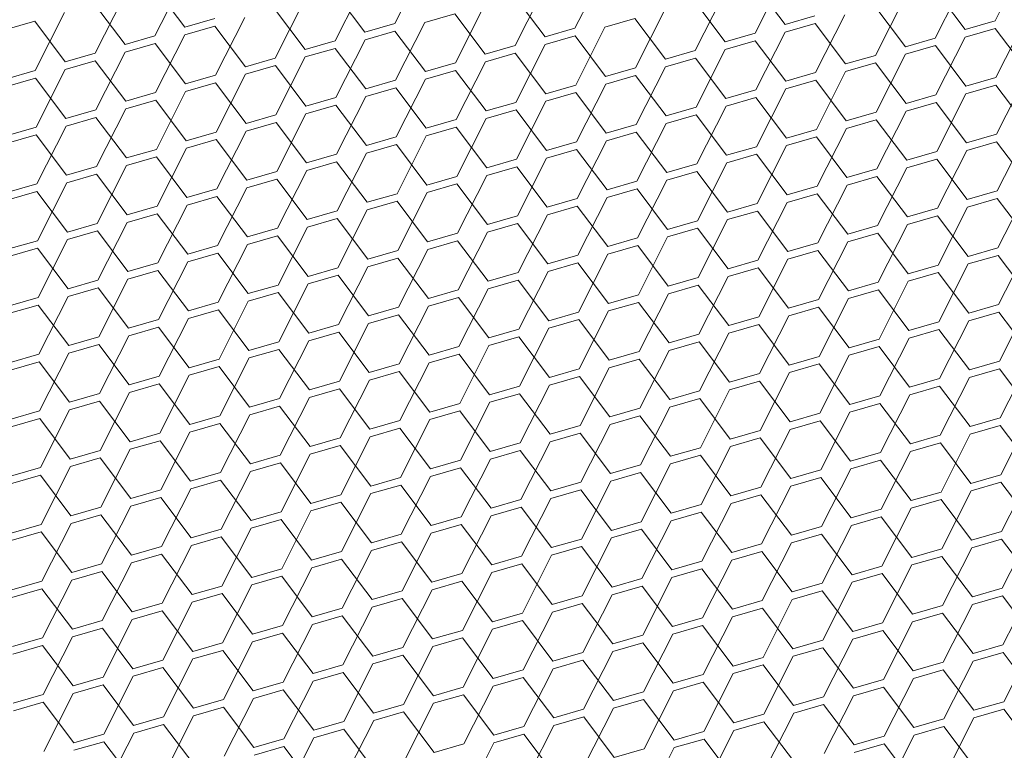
# Model space of a CAD drawing. Header units: millimetres. Extents: x 3925 to 5043, y -86 to 778.
# Tile 334 of 439: x 4979.86 to 4987.17, y 332.27 to 337.69. Entities that reach past the tile are written whole.
import ezdxf

# ---------------------------------------------------------------- set-up
doc = ezdxf.new("R2010")
doc.units = ezdxf.units.MM
doc.header["$LTSCALE"] = 46.255
doc.layers.add('H30K-DUST-FIDXF_CONTINUOUS_LINE', color=7, linetype='CONTINUOUS')

msp = doc.modelspace()

# ---------------------------------------------------------------- linework, layer by layer
at = {"layer": 'H30K-DUST-FIDXF_CONTINUOUS_LINE', "color": 7, "linetype": 'Continuous', "lineweight": 0}
for p, q in [((4982.6427, 337.6575), (4982.8599, 338.0861)), ((4987.0964, 337.6773), (4987.3136, 338.106)), ((4980.8622, 337.5653), (4981.0795, 337.994)), ((4983.9793, 337.6213), (4984.1966, 338.05)), ((4985.316, 337.5852), (4985.5332, 338.0139)), ((4981.0841, 337.6295), (4980.8576, 337.9299)), ((4982.1989, 337.5292), (4982.4162, 337.9579)), ((4983.5355, 337.4931), (4983.7528, 337.9218)), ((4985.5378, 337.6493), (4985.3113, 337.9498)), ((4986.6526, 337.5491), (4986.8699, 337.9778)), ((4980.4185, 337.4371), (4980.6357, 337.8658)), ((4982.4208, 337.5933), (4982.1943, 337.8938)), ((4983.7574, 337.5572), (4983.5309, 337.8576)), ((4984.8722, 337.4569), (4985.0895, 337.8856)), ((4986.2088, 337.4208), (4986.4261, 337.8495)), ((4986.8745, 337.6132), (4986.648, 337.9136)), ((4980.6404, 337.5012), (4980.4139, 337.8016)), ((4981.7551, 337.4009), (4981.9724, 337.8296)), ((4983.0918, 337.3648), (4983.309, 337.7935)), ((4985.0941, 337.5211), (4984.8676, 337.8215)), ((4986.4307, 337.4849), (4986.2042, 337.7854)), ((4979.9747, 337.3088), (4980.192, 337.7375)), ((4981.3114, 337.2727), (4981.5286, 337.7014)), ((4981.977, 337.4651), (4981.7505, 337.7655)), ((4983.0872, 337.7294), (4982.8653, 337.6652)), ((4983.3137, 337.4289), (4983.0872, 337.7294)), ((4984.4284, 337.3287), (4984.6457, 337.7574)), ((4985.5378, 337.6493), (4985.7597, 337.7135)), ((4985.7651, 337.2926), (4985.9823, 337.7212)), ((4979.9701, 337.6734), (4979.7482, 337.6092)), ((4980.1966, 337.373), (4979.9701, 337.6734)), ((4981.0841, 337.6295), (4981.306, 337.6936)), ((4981.3067, 337.6372), (4981.0848, 337.5731)), ((4981.5332, 337.3368), (4981.3067, 337.6372)), ((4982.4208, 337.5933), (4982.6427, 337.6575)), ((4982.648, 337.2366), (4982.8653, 337.6652)), ((4983.9846, 337.2004), (4984.2019, 337.6291)), ((4984.4238, 337.6932), (4984.2019, 337.6291)), ((4984.6503, 337.3928), (4984.4238, 337.6932)), ((4985.7604, 337.6571), (4985.5386, 337.593)), ((4985.9869, 337.3567), (4985.7604, 337.6571)), ((4986.8745, 337.6132), (4987.0964, 337.6773)), ((4987.1017, 337.2564), (4987.319, 337.6851)), ((4980.6404, 337.5012), (4980.8622, 337.5653)), ((4980.8676, 337.1444), (4981.0848, 337.5731)), ((4982.6434, 337.6011), (4982.4215, 337.537)), ((4982.8699, 337.3007), (4982.6434, 337.6011)), ((4983.7574, 337.5572), (4983.9793, 337.6213)), ((4983.98, 337.565), (4983.7581, 337.5008)), ((4984.2065, 337.2646), (4983.98, 337.565)), ((4985.0941, 337.5211), (4985.316, 337.5852)), ((4985.3213, 337.1643), (4985.5386, 337.593)), ((4986.4307, 337.4849), (4986.6526, 337.5491)), ((4986.6579, 337.1282), (4986.8752, 337.5568)), ((4987.0971, 337.621), (4986.8752, 337.5568)), ((4987.3236, 337.3205), (4987.0971, 337.621)), ((4980.863, 337.509), (4980.6411, 337.4448)), ((4981.0895, 337.2086), (4980.863, 337.509)), ((4981.977, 337.4651), (4982.1989, 337.5292)), ((4982.2042, 337.1083), (4982.4215, 337.537)), ((4983.3137, 337.4289), (4983.5355, 337.4931)), ((4983.5409, 337.0722), (4983.7581, 337.5008)), ((4985.3167, 337.5288), (4985.0948, 337.4647)), ((4985.5432, 337.2284), (4985.3167, 337.5288)), ((4986.6533, 337.4927), (4986.4314, 337.4286)), ((4986.8798, 337.1923), (4986.6533, 337.4927)), ((4980.1966, 337.373), (4980.4185, 337.4371)), ((4980.4238, 337.0162), (4980.6411, 337.4448)), ((4981.7605, 336.98), (4981.9777, 337.4087)), ((4982.1996, 337.4728), (4981.9777, 337.4087)), ((4982.4261, 337.1724), (4982.1996, 337.4728)), ((4983.5363, 337.4367), (4983.3144, 337.3726)), ((4983.7628, 337.1363), (4983.5363, 337.4367)), ((4984.6503, 337.3928), (4984.8722, 337.4569)), ((4984.8775, 337.036), (4985.0948, 337.4647)), ((4985.9869, 337.3567), (4986.2088, 337.4208)), ((4986.2142, 336.9999), (4986.4314, 337.4286)), ((4980.4192, 337.3807), (4980.1973, 337.3166)), ((4980.6457, 337.0803), (4980.4192, 337.3807)), ((4981.5332, 337.3368), (4981.7551, 337.4009)), ((4981.7558, 337.3446), (4981.534, 337.2804)), ((4981.9823, 337.0442), (4981.7558, 337.3446)), ((4982.8699, 337.3007), (4983.0918, 337.3648)), ((4983.0971, 336.9439), (4983.3144, 337.3726)), ((4984.4337, 336.9078), (4984.651, 337.3364)), ((4984.8729, 337.4006), (4984.651, 337.3364)), ((4985.0994, 337.1002), (4984.8729, 337.4006)), ((4986.2096, 337.3644), (4985.9877, 337.3003)), ((4986.4361, 337.064), (4986.2096, 337.3644)), ((4979.7528, 337.2447), (4979.9747, 337.3088)), ((4979.98, 336.8879), (4980.1973, 337.3166)), ((4981.0895, 337.2086), (4981.3114, 337.2727)), ((4981.3167, 336.8518), (4981.534, 337.2804)), ((4983.0925, 337.3084), (4982.8706, 337.2443)), ((4983.319, 337.008), (4983.0925, 337.3084)), ((4984.2065, 337.2646), (4984.4284, 337.3287)), ((4984.4291, 337.2723), (4984.2072, 337.2082)), ((4984.6556, 336.9719), (4984.4291, 337.2723)), ((4985.5432, 337.2284), (4985.7651, 337.2926)), ((4985.7704, 336.8716), (4985.9877, 337.3003)), ((4986.8798, 337.1923), (4987.1017, 337.2564)), ((4987.107, 336.8355), (4987.3243, 337.2642)), ((4979.9754, 337.2524), (4979.7535, 337.1883)), ((4980.2019, 336.952), (4979.9754, 337.2524)), ((4981.3121, 337.2163), (4981.0902, 337.1522)), ((4981.5386, 336.9159), (4981.3121, 337.2163)), ((4982.4261, 337.1724), (4982.648, 337.2366)), ((4982.6533, 336.8156), (4982.8706, 337.2443)), ((4983.7628, 337.1363), (4983.9846, 337.2004)), ((4983.99, 336.7795), (4984.2072, 337.2082)), ((4985.7658, 337.2362), (4985.5439, 337.172)), ((4985.9923, 336.9358), (4985.7658, 337.2362)), ((4987.1024, 337.2), (4986.8805, 337.1359)), ((4987.3289, 336.8996), (4987.1024, 337.2)), ((4980.6457, 337.0803), (4980.8676, 337.1444)), ((4980.8729, 336.7235), (4981.0902, 337.1522)), ((4982.2096, 336.6874), (4982.4268, 337.116)), ((4982.6487, 337.1802), (4982.4268, 337.116)), ((4982.8752, 336.8798), (4982.6487, 337.1802)), ((4983.9854, 337.144), (4983.7635, 337.0799)), ((4984.2119, 336.8436), (4983.9854, 337.144)), ((4985.0994, 337.1002), (4985.3213, 337.1643)), ((4985.3266, 336.7434), (4985.5439, 337.172)), ((4986.4361, 337.064), (4986.6579, 337.1282)), ((4986.6633, 336.7072), (4986.8805, 337.1359)), ((4980.8683, 337.088), (4980.6464, 337.0239)), ((4981.0948, 336.7876), (4980.8683, 337.088)), ((4981.9823, 337.0442), (4982.2042, 337.1083)), ((4982.2049, 337.0519), (4981.9831, 336.9878)), ((4982.4314, 336.7515), (4982.2049, 337.0519)), ((4983.319, 337.008), (4983.5409, 337.0722)), ((4983.5462, 336.6512), (4983.7635, 337.0799)), ((4984.8829, 336.6151), (4985.1001, 337.0438)), ((4985.322, 337.1079), (4985.1001, 337.0438)), ((4985.5485, 336.8075), (4985.322, 337.1079)), ((4986.6587, 337.0718), (4986.4368, 337.0076)), ((4986.8852, 336.7714), (4986.6587, 337.0718)), ((4980.2019, 336.952), (4980.4238, 337.0162)), ((4980.4291, 336.5952), (4980.6464, 337.0239)), ((4981.5386, 336.9159), (4981.7605, 336.98)), ((4981.7658, 336.5591), (4981.9831, 336.9878)), ((4983.5416, 337.0158), (4983.3197, 336.9516)), ((4983.7681, 336.7154), (4983.5416, 337.0158)), ((4984.6556, 336.9719), (4984.8775, 337.036)), ((4984.8782, 336.9796), (4984.6563, 336.9155)), ((4985.1047, 336.6792), (4984.8782, 336.9796)), ((4985.9923, 336.9358), (4986.2142, 336.9999)), ((4986.2195, 336.579), (4986.4368, 337.0076)), ((4979.9854, 336.467), (4980.2026, 336.8956)), ((4980.4245, 336.9598), (4980.2026, 336.8956)), ((4980.651, 336.6594), (4980.4245, 336.9598)), ((4981.7612, 336.9236), (4981.5393, 336.8595)), ((4981.9877, 336.6232), (4981.7612, 336.9236)), ((4982.8752, 336.8798), (4983.0971, 336.9439)), ((4983.1024, 336.523), (4983.3197, 336.9516)), ((4984.2119, 336.8436), (4984.4337, 336.9078)), ((4984.4391, 336.4868), (4984.6563, 336.9155)), ((4986.2149, 336.9435), (4985.993, 336.8794)), ((4986.4414, 336.6431), (4986.2149, 336.9435)), ((4979.7581, 336.8238), (4979.98, 336.8879)), ((4979.9807, 336.8315), (4979.7589, 336.7674)), ((4980.2073, 336.5311), (4979.9807, 336.8315)), ((4981.0948, 336.7876), (4981.3167, 336.8518)), ((4981.322, 336.4308), (4981.5393, 336.8595)), ((4982.6587, 336.3947), (4982.8759, 336.8234)), ((4983.0978, 336.8875), (4982.8759, 336.8234)), ((4983.3243, 336.5871), (4983.0978, 336.8875)), ((4984.4345, 336.8514), (4984.2126, 336.7872)), ((4984.661, 336.551), (4984.4345, 336.8514)), ((4985.5485, 336.8075), (4985.7704, 336.8716)), ((4985.7757, 336.4507), (4985.993, 336.8794)), ((4986.8852, 336.7714), (4987.107, 336.8355)), ((4987.1124, 336.4146), (4987.3296, 336.8432)), ((4981.3174, 336.7954), (4981.0955, 336.7312)), ((4981.5439, 336.495), (4981.3174, 336.7954)), ((4982.4314, 336.7515), (4982.6533, 336.8156)), ((4982.654, 336.7592), (4982.4322, 336.6951)), ((4982.8805, 336.4588), (4982.654, 336.7592)), ((4983.7681, 336.7154), (4983.99, 336.7795)), ((4983.9953, 336.3586), (4984.2126, 336.7872)), ((4985.332, 336.3224), (4985.5492, 336.7511)), ((4985.7711, 336.8152), (4985.5492, 336.7511)), ((4985.9976, 336.5148), (4985.7711, 336.8152)), ((4987.1078, 336.7791), (4986.8859, 336.715)), ((4987.3343, 336.4787), (4987.1078, 336.7791)), ((4980.651, 336.6594), (4980.8729, 336.7235)), ((4980.8782, 336.3026), (4981.0955, 336.7312)), ((4981.9877, 336.6232), (4982.2096, 336.6874)), ((4982.2149, 336.2664), (4982.4322, 336.6951)), ((4983.9907, 336.7231), (4983.7688, 336.659)), ((4984.2172, 336.4227), (4983.9907, 336.7231)), ((4985.1047, 336.6792), (4985.3266, 336.7434)), ((4985.3273, 336.687), (4985.1055, 336.6228)), ((4985.5538, 336.3866), (4985.3273, 336.687)), ((4986.4414, 336.6431), (4986.6633, 336.7072)), ((4986.6686, 336.2863), (4986.8859, 336.715)), ((4980.4345, 336.1743), (4980.6517, 336.603)), ((4980.8736, 336.6671), (4980.6517, 336.603)), ((4981.1001, 336.3667), (4980.8736, 336.6671)), ((4982.2103, 336.631), (4981.9884, 336.5668)), ((4982.4368, 336.3306), (4982.2103, 336.631)), ((4983.3243, 336.5871), (4983.5462, 336.6512)), ((4983.5515, 336.2303), (4983.7688, 336.659)), ((4984.661, 336.551), (4984.8829, 336.6151)), ((4984.8882, 336.1942), (4985.1055, 336.6228)), ((4986.664, 336.6508), (4986.4421, 336.5867)), ((4986.8905, 336.3504), (4986.664, 336.6508)), ((4980.2073, 336.5311), (4980.4291, 336.5952)), ((4980.4299, 336.5388), (4980.208, 336.4747)), ((4980.6564, 336.2384), (4980.4299, 336.5388)), ((4981.5439, 336.495), (4981.7658, 336.5591)), ((4981.7711, 336.1382), (4981.9884, 336.5668)), ((4983.1078, 336.102), (4983.325, 336.5307)), ((4983.5469, 336.5948), (4983.325, 336.5307)), ((4983.7734, 336.2944), (4983.5469, 336.5948)), ((4984.8836, 336.5587), (4984.6617, 336.4946)), ((4985.1101, 336.2583), (4984.8836, 336.5587)), ((4985.9976, 336.5148), (4986.2195, 336.579)), ((4986.2248, 336.158), (4986.4421, 336.5867)), ((4979.7635, 336.4028), (4979.9854, 336.467)), ((4979.9907, 336.046), (4980.208, 336.4747)), ((4981.7665, 336.5027), (4981.5446, 336.4386)), ((4981.993, 336.2023), (4981.7665, 336.5027)), ((4982.8805, 336.4588), (4983.1024, 336.523)), ((4983.1031, 336.4666), (4982.8813, 336.4024)), ((4983.3296, 336.1662), (4983.1031, 336.4666)), ((4984.2172, 336.4227), (4984.4391, 336.4868)), ((4984.4444, 336.0659), (4984.6617, 336.4946)), ((4985.7811, 336.0298), (4985.9983, 336.4584)), ((4986.2202, 336.5226), (4985.9983, 336.4584)), ((4986.4467, 336.2222), (4986.2202, 336.5226)), ((4979.9861, 336.4106), (4979.7642, 336.3464)), ((4980.2126, 336.1102), (4979.9861, 336.4106)), ((4981.1001, 336.3667), (4981.322, 336.4308)), ((4981.3273, 336.0099), (4981.5446, 336.4386)), ((4982.4368, 336.3306), (4982.6587, 336.3947)), ((4982.664, 335.9738), (4982.8813, 336.4024)), ((4984.4398, 336.4304), (4984.2179, 336.3663)), ((4984.6663, 336.13), (4984.4398, 336.4304)), ((4985.5538, 336.3866), (4985.7757, 336.4507)), ((4985.7764, 336.3943), (4985.5546, 336.3302)), ((4986.0029, 336.0939), (4985.7764, 336.3943)), ((4986.8905, 336.3504), (4987.1124, 336.4146)), ((4987.1177, 335.9936), (4987.335, 336.4223)), ((4980.8836, 335.8816), (4981.1008, 336.3103)), ((4981.3227, 336.3744), (4981.1008, 336.3103)), ((4981.5492, 336.074), (4981.3227, 336.3744)), ((4982.6594, 336.3383), (4982.4375, 336.2742)), ((4982.8859, 336.0379), (4982.6594, 336.3383)), ((4983.7734, 336.2944), (4983.9953, 336.3586)), ((4984.0006, 335.9376), (4984.2179, 336.3663)), ((4985.1101, 336.2583), (4985.332, 336.3224)), ((4985.3373, 335.9015), (4985.5546, 336.3302)), ((4987.1131, 336.3582), (4986.8912, 336.294)), ((4987.3396, 336.0578), (4987.1131, 336.3582)), ((4980.6564, 336.2384), (4980.8782, 336.3026)), ((4980.879, 336.2462), (4980.6571, 336.182)), ((4981.1055, 335.9458), (4980.879, 336.2462)), ((4981.993, 336.2023), (4982.2149, 336.2664)), ((4982.2202, 335.8455), (4982.4375, 336.2742)), ((4983.5569, 335.8094), (4983.7741, 336.238)), ((4983.996, 336.3022), (4983.7741, 336.238)), ((4984.2225, 336.0018), (4983.996, 336.3022)), ((4985.3327, 336.266), (4985.1108, 336.2019)), ((4985.5592, 335.9656), (4985.3327, 336.266)), ((4986.4467, 336.2222), (4986.6686, 336.2863)), ((4986.6739, 335.8654), (4986.8912, 336.294)), ((4980.2126, 336.1102), (4980.4345, 336.1743)), ((4980.4398, 335.7534), (4980.6571, 336.182)), ((4982.2156, 336.21), (4981.9937, 336.1459)), ((4982.4421, 335.9096), (4982.2156, 336.21)), ((4983.3296, 336.1662), (4983.5515, 336.2303)), ((4983.5522, 336.1739), (4983.3304, 336.1098)), ((4983.7788, 335.8735), (4983.5522, 336.1739)), ((4984.6663, 336.13), (4984.8882, 336.1942)), ((4984.8935, 335.7732), (4985.1108, 336.2019)), ((4986.2302, 335.7371), (4986.4474, 336.1658)), ((4986.6693, 336.2299), (4986.4474, 336.1658)), ((4986.8958, 335.9295), (4986.6693, 336.2299)), ((4980.4352, 336.1179), (4980.2133, 336.0538)), ((4980.6617, 335.8175), (4980.4352, 336.1179)), ((4981.5492, 336.074), (4981.7711, 336.1382)), ((4981.7764, 335.7172), (4981.9937, 336.1459)), ((4982.8859, 336.0379), (4983.1078, 336.102)), ((4983.1131, 335.6811), (4983.3304, 336.1098)), ((4984.8889, 336.1378), (4984.667, 336.0736)), ((4985.1154, 335.8374), (4984.8889, 336.1378)), ((4986.0029, 336.0939), (4986.2248, 336.158)), ((4986.2255, 336.1016), (4986.0037, 336.0375)), ((4986.452, 335.8012), (4986.2255, 336.1016)), ((4979.7688, 335.9819), (4979.9907, 336.046)), ((4979.996, 335.6251), (4980.2133, 336.0538)), ((4981.3327, 335.589), (4981.5499, 336.0176)), ((4981.7718, 336.0818), (4981.5499, 336.0176)), ((4981.9983, 335.7814), (4981.7718, 336.0818)), ((4983.1085, 336.0456), (4982.8866, 335.9815)), ((4983.335, 335.7452), (4983.1085, 336.0456)), ((4984.2225, 336.0018), (4984.4444, 336.0659)), ((4984.4497, 335.645), (4984.667, 336.0736)), ((4985.5592, 335.9656), (4985.7811, 336.0298)), ((4985.7864, 335.6088), (4986.0037, 336.0375)), ((4979.9914, 335.9896), (4979.7695, 335.9255)), ((4980.2179, 335.6892), (4979.9914, 335.9896)), ((4981.1055, 335.9458), (4981.3273, 336.0099)), ((4981.3281, 335.9535), (4981.1062, 335.8894)), ((4981.5546, 335.6531), (4981.3281, 335.9535)), ((4982.4421, 335.9096), (4982.664, 335.9738)), ((4982.6693, 335.5528), (4982.8866, 335.9815)), ((4984.006, 335.5167), (4984.2232, 335.9454)), ((4984.4451, 336.0095), (4984.2232, 335.9454)), ((4984.6716, 335.7091), (4984.4451, 336.0095)), ((4985.7818, 335.9734), (4985.5599, 335.9092)), ((4986.0083, 335.673), (4985.7818, 335.9734)), ((4986.8958, 335.9295), (4987.1177, 335.9936)), ((4987.123, 335.5727), (4987.3403, 336.0014)), ((4980.6617, 335.8175), (4980.8836, 335.8816)), ((4980.8889, 335.4607), (4981.1062, 335.8894)), ((4982.6647, 335.9174), (4982.4428, 335.8532)), ((4982.8912, 335.617), (4982.6647, 335.9174)), ((4983.7788, 335.8735), (4984.0006, 335.9376)), ((4984.0014, 335.8812), (4983.7795, 335.8171)), ((4984.2279, 335.5808), (4984.0014, 335.8812)), ((4985.1154, 335.8374), (4985.3373, 335.9015)), ((4985.3426, 335.4806), (4985.5599, 335.9092)), ((4986.6793, 335.4444), (4986.8965, 335.8731)), ((4987.1184, 335.9372), (4986.8965, 335.8731)), ((4987.3449, 335.6368), (4987.1184, 335.9372)), ((4980.8843, 335.8252), (4980.6624, 335.7611)), ((4981.1108, 335.5248), (4980.8843, 335.8252)), ((4981.9983, 335.7814), (4982.2202, 335.8455)), ((4982.2256, 335.4246), (4982.4428, 335.8532)), ((4983.335, 335.7452), (4983.5569, 335.8094)), ((4983.5622, 335.3884), (4983.7795, 335.8171)), ((4985.338, 335.8451), (4985.1161, 335.781)), ((4985.5645, 335.5447), (4985.338, 335.8451)), ((4986.452, 335.8012), (4986.6739, 335.8654)), ((4986.6746, 335.809), (4986.4528, 335.7448)), ((4986.9011, 335.5086), (4986.6746, 335.809)), ((4980.2179, 335.6892), (4980.4398, 335.7534)), ((4980.4451, 335.3324), (4980.6624, 335.7611)), ((4981.7818, 335.2963), (4981.999, 335.725)), ((4982.2209, 335.7891), (4981.999, 335.725)), ((4982.4474, 335.4887), (4982.2209, 335.7891)), ((4983.5576, 335.753), (4983.3357, 335.6888)), ((4983.7841, 335.4526), (4983.5576, 335.753)), ((4984.6716, 335.7091), (4984.8935, 335.7732)), ((4984.8988, 335.3523), (4985.1161, 335.781)), ((4986.0083, 335.673), (4986.2302, 335.7371)), ((4986.2355, 335.3162), (4986.4528, 335.7448)), ((4980.4405, 335.697), (4980.2186, 335.6328)), ((4980.667, 335.3966), (4980.4405, 335.697)), ((4981.5546, 335.6531), (4981.7764, 335.7172)), ((4981.7772, 335.6608), (4981.5553, 335.5967)), ((4982.0037, 335.3604), (4981.7772, 335.6608)), ((4982.8912, 335.617), (4983.1131, 335.6811)), ((4983.1184, 335.2602), (4983.3357, 335.6888)), ((4984.4551, 335.224), (4984.6723, 335.6527)), ((4984.8942, 335.7168), (4984.6723, 335.6527)), ((4985.1207, 335.4164), (4984.8942, 335.7168)), ((4986.2309, 335.6807), (4986.009, 335.6166)), ((4986.4574, 335.3803), (4986.2309, 335.6807)), ((4979.7741, 335.561), (4979.996, 335.6251)), ((4980.0014, 335.2042), (4980.2186, 335.6328)), ((4981.1108, 335.5248), (4981.3327, 335.589)), ((4981.338, 335.168), (4981.5553, 335.5967)), ((4983.1138, 335.6247), (4982.8919, 335.5606)), ((4983.3403, 335.3243), (4983.1138, 335.6247)), ((4984.2279, 335.5808), (4984.4497, 335.645)), ((4984.4505, 335.5886), (4984.2286, 335.5244)), ((4984.677, 335.2882), (4984.4505, 335.5886)), ((4985.5645, 335.5447), (4985.7864, 335.6088)), ((4985.7917, 335.1879), (4986.009, 335.6166)), ((4987.1284, 335.1518), (4987.3456, 335.5804)), ((4979.9967, 335.5687), (4979.7749, 335.5046)), ((4980.2232, 335.2683), (4979.9967, 335.5687)), ((4981.3334, 335.5326), (4981.1115, 335.4684)), ((4981.5599, 335.2322), (4981.3334, 335.5326)), ((4982.4474, 335.4887), (4982.6693, 335.5528)), ((4982.6747, 335.1319), (4982.8919, 335.5606)), ((4983.7841, 335.4526), (4984.006, 335.5167)), ((4984.0113, 335.0958), (4984.2286, 335.5244)), ((4985.7871, 335.5524), (4985.5652, 335.4883)), ((4986.0136, 335.252), (4985.7871, 335.5524)), ((4986.9011, 335.5086), (4987.123, 335.5727)), ((4987.1237, 335.5163), (4986.9019, 335.4522)), ((4987.3503, 335.2159), (4987.1237, 335.5163)), ((4980.667, 335.3966), (4980.8889, 335.4607)), ((4980.8942, 335.0398), (4981.1115, 335.4684)), ((4982.2309, 335.0036), (4982.4482, 335.4323)), ((4982.67, 335.4964), (4982.4482, 335.4323)), ((4982.8965, 335.196), (4982.67, 335.4964)), ((4984.0067, 335.4603), (4983.7848, 335.3962)), ((4984.2332, 335.1599), (4984.0067, 335.4603)), ((4985.1207, 335.4164), (4985.3426, 335.4806)), ((4985.3479, 335.0596), (4985.5652, 335.4883)), ((4986.4574, 335.3803), (4986.6793, 335.4444)), ((4986.6846, 335.0235), (4986.9019, 335.4522)), ((4980.8896, 335.4043), (4980.6677, 335.3402)), ((4981.1161, 335.1039), (4980.8896, 335.4043)), ((4982.0037, 335.3604), (4982.2256, 335.4246)), ((4982.2263, 335.3682), (4982.0044, 335.304)), ((4982.4528, 335.0678), (4982.2263, 335.3682)), ((4983.3403, 335.3243), (4983.5622, 335.3884)), ((4983.5675, 334.9675), (4983.7848, 335.3962)), ((4984.9042, 334.9314), (4985.1214, 335.36)), ((4985.3433, 335.4242), (4985.1214, 335.36)), ((4985.5698, 335.1238), (4985.3433, 335.4242)), ((4986.68, 335.388), (4986.4581, 335.3239)), ((4986.9065, 335.0876), (4986.68, 335.388)), ((4980.2232, 335.2683), (4980.4451, 335.3324)), ((4980.4505, 334.9115), (4980.6677, 335.3402)), ((4981.5599, 335.2322), (4981.7818, 335.2963)), ((4981.7871, 334.8754), (4982.0044, 335.304)), ((4983.5629, 335.332), (4983.341, 335.2679)), ((4983.7894, 335.0316), (4983.5629, 335.332)), ((4984.677, 335.2882), (4984.8988, 335.3523)), ((4984.8996, 335.2959), (4984.6777, 335.2318)), ((4985.1261, 334.9955), (4984.8996, 335.2959)), ((4986.0136, 335.252), (4986.2355, 335.3162)), ((4986.2408, 334.8952), (4986.4581, 335.3239)), ((4980.0067, 334.7832), (4980.224, 335.2119)), ((4980.4458, 335.276), (4980.224, 335.2119)), ((4980.6723, 334.9756), (4980.4458, 335.276)), ((4981.7825, 335.2399), (4981.5606, 335.1758)), ((4982.009, 334.9395), (4981.7825, 335.2399)), ((4982.8965, 335.196), (4983.1184, 335.2602)), ((4983.1238, 334.8392), (4983.341, 335.2679)), ((4984.2332, 335.1599), (4984.4551, 335.224)), ((4984.4604, 334.8031), (4984.6777, 335.2318)), ((4986.2362, 335.2598), (4986.0143, 335.1956)), ((4986.4627, 334.9594), (4986.2362, 335.2598)), ((4979.7795, 335.14), (4980.0014, 335.2042)), ((4980.0021, 335.1478), (4979.7802, 335.0836)), ((4980.2286, 334.8474), (4980.0021, 335.1478)), ((4981.1161, 335.1039), (4981.338, 335.168)), ((4981.3433, 334.7471), (4981.5606, 335.1758)), ((4982.68, 334.711), (4982.8973, 335.1396)), ((4983.1191, 335.2038), (4982.8973, 335.1396)), ((4983.3456, 334.9034), (4983.1191, 335.2038)), ((4984.4558, 335.1676), (4984.2339, 335.1035)), ((4984.6823, 334.8672), (4984.4558, 335.1676)), ((4985.5698, 335.1238), (4985.7917, 335.1879)), ((4985.7971, 334.767), (4986.0143, 335.1956)), ((4986.9065, 335.0876), (4987.1284, 335.1518)), ((4987.1337, 334.7308), (4987.351, 335.1595)), ((4981.3387, 335.1116), (4981.1168, 335.0475)), ((4981.5652, 334.8112), (4981.3387, 335.1116)), ((4982.4528, 335.0678), (4982.6747, 335.1319)), ((4982.6754, 335.0755), (4982.4535, 335.0114)), ((4982.9019, 334.7751), (4982.6754, 335.0755)), ((4983.7894, 335.0316), (4984.0113, 335.0958)), ((4984.0166, 334.6748), (4984.2339, 335.1035)), ((4985.3533, 334.6387), (4985.5705, 335.0674)), ((4985.7924, 335.1315), (4985.5705, 335.0674)), ((4986.0189, 334.8311), (4985.7924, 335.1315)), ((4987.1291, 335.0954), (4986.9072, 335.0312)), ((4987.3556, 334.795), (4987.1291, 335.0954)), ((4980.6723, 334.9756), (4980.8942, 335.0398)), ((4980.8996, 334.6188), (4981.1168, 335.0475)), ((4982.009, 334.9395), (4982.2309, 335.0036)), ((4982.2362, 334.5827), (4982.4535, 335.0114)), ((4984.012, 335.0394), (4983.7901, 334.9752)), ((4984.2385, 334.739), (4984.012, 335.0394)), ((4985.1261, 334.9955), (4985.3479, 335.0596)), ((4985.3487, 335.0032), (4985.1268, 334.9391)), ((4985.5752, 334.7028), (4985.3487, 335.0032)), ((4986.4627, 334.9594), (4986.6846, 335.0235)), ((4986.6899, 334.6026), (4986.9072, 335.0312)), ((4980.4558, 334.4906), (4980.6731, 334.9192)), ((4980.8949, 334.9834), (4980.6731, 334.9192)), ((4981.1215, 334.683), (4980.8949, 334.9834)), ((4982.2316, 334.9472), (4982.0097, 334.8831)), ((4982.4581, 334.6468), (4982.2316, 334.9472)), ((4983.3456, 334.9034), (4983.5675, 334.9675)), ((4983.5729, 334.5466), (4983.7901, 334.9752)), ((4984.6823, 334.8672), (4984.9042, 334.9314)), ((4984.9095, 334.5104), (4985.1268, 334.9391)), ((4986.6853, 334.9671), (4986.4634, 334.903)), ((4986.9118, 334.6667), (4986.6853, 334.9671)), ((4980.2286, 334.8474), (4980.4505, 334.9115)), ((4980.4512, 334.8551), (4980.2293, 334.791)), ((4980.6777, 334.5547), (4980.4512, 334.8551)), ((4981.5652, 334.8112), (4981.7871, 334.8754)), ((4981.7924, 334.4544), (4982.0097, 334.8831)), ((4983.1291, 334.4183), (4983.3464, 334.847)), ((4983.5682, 334.9111), (4983.3464, 334.847)), ((4983.7947, 334.6107), (4983.5682, 334.9111)), ((4984.9049, 334.875), (4984.683, 334.8108)), ((4985.1314, 334.5746), (4984.9049, 334.875)), ((4986.0189, 334.8311), (4986.2408, 334.8952)), ((4986.2462, 334.4743), (4986.4634, 334.903)), ((4979.7848, 334.7191), (4980.0067, 334.7832)), ((4980.012, 334.3623), (4980.2293, 334.791)), ((4981.7878, 334.819), (4981.5659, 334.7548)), ((4982.0143, 334.5186), (4981.7878, 334.819)), ((4982.9019, 334.7751), (4983.1238, 334.8392)), ((4983.1245, 334.7828), (4982.9026, 334.7187)), ((4983.351, 334.4824), (4983.1245, 334.7828)), ((4984.2385, 334.739), (4984.4604, 334.8031)), ((4984.4657, 334.3822), (4984.683, 334.8108)), ((4985.8024, 334.346), (4986.0197, 334.7747)), ((4986.2415, 334.8388), (4986.0197, 334.7747)), ((4986.468, 334.5384), (4986.2415, 334.8388)), ((4980.0074, 334.7268), (4979.7855, 334.6627)), ((4980.2339, 334.4264), (4980.0074, 334.7268)), ((4981.1215, 334.683), (4981.3433, 334.7471)), ((4981.3487, 334.3262), (4981.5659, 334.7548)), ((4982.4581, 334.6468), (4982.68, 334.711)), ((4982.6853, 334.29), (4982.9026, 334.7187)), ((4984.4611, 334.7467), (4984.2392, 334.6826)), ((4984.6876, 334.4463), (4984.4611, 334.7467)), ((4985.5752, 334.7028), (4985.7971, 334.767)), ((4985.7978, 334.7106), (4985.5759, 334.6464)), ((4986.0243, 334.4102), (4985.7978, 334.7106)), ((4986.9118, 334.6667), (4987.1337, 334.7308)), ((4987.139, 334.3099), (4987.3563, 334.7386)), ((4980.9049, 334.1979), (4981.1222, 334.6266)), ((4981.3441, 334.6907), (4981.1222, 334.6266)), ((4981.5706, 334.3903), (4981.3441, 334.6907)), ((4982.6807, 334.6546), (4982.4588, 334.5904)), ((4982.9072, 334.3542), (4982.6807, 334.6546)), ((4983.7947, 334.6107), (4984.0166, 334.6748)), ((4984.022, 334.2539), (4984.2392, 334.6826)), ((4985.1314, 334.5746), (4985.3533, 334.6387)), ((4985.3586, 334.2178), (4985.5759, 334.6464)), ((4987.1344, 334.6744), (4986.9125, 334.6103)), ((4987.3609, 334.374), (4987.1344, 334.6744)), ((4980.6777, 334.5547), (4980.8996, 334.6188)), ((4980.9003, 334.5624), (4980.6784, 334.4983)), ((4981.1268, 334.262), (4980.9003, 334.5624)), ((4982.0143, 334.5186), (4982.2362, 334.5827)), ((4982.2415, 334.1618), (4982.4588, 334.5904)), ((4983.5782, 334.1256), (4983.7955, 334.5543)), ((4984.0173, 334.6184), (4983.7955, 334.5543)), ((4984.2438, 334.318), (4984.0173, 334.6184)), ((4985.354, 334.5823), (4985.1321, 334.5182)), ((4985.5805, 334.2819), (4985.354, 334.5823)), ((4986.468, 334.5384), (4986.6899, 334.6026)), ((4986.6953, 334.1816), (4986.9125, 334.6103)), ((4980.2339, 334.4264), (4980.4558, 334.4906)), ((4980.4611, 334.0696), (4980.6784, 334.4983)), ((4982.2369, 334.5263), (4982.015, 334.4622)), ((4982.4634, 334.2259), (4982.2369, 334.5263)), ((4983.351, 334.4824), (4983.5729, 334.5466)), ((4983.5736, 334.4902), (4983.3517, 334.426)), ((4983.8001, 334.1898), (4983.5736, 334.4902)), ((4984.6876, 334.4463), (4984.9095, 334.5104)), ((4984.9148, 334.0895), (4985.1321, 334.5182)), ((4986.2515, 334.0534), (4986.4688, 334.482)), ((4986.6906, 334.5462), (4986.4688, 334.482)), ((4986.9171, 334.2458), (4986.6906, 334.5462)), ((4980.4565, 334.4342), (4980.2346, 334.37)), ((4980.683, 334.1338), (4980.4565, 334.4342)), ((4981.5706, 334.3903), (4981.7924, 334.4544)), ((4981.7978, 334.0335), (4982.015, 334.4622)), ((4982.9072, 334.3542), (4983.1291, 334.4183)), ((4983.1344, 333.9974), (4983.3517, 334.426)), ((4984.9102, 334.454), (4984.6883, 334.3899)), ((4985.1367, 334.1536), (4984.9102, 334.454)), ((4986.0243, 334.4102), (4986.2462, 334.4743)), ((4986.2469, 334.4179), (4986.025, 334.3538)), ((4986.4734, 334.1175), (4986.2469, 334.4179)), ((4979.7901, 334.2982), (4980.012, 334.3623)), ((4980.0174, 333.9414), (4980.2346, 334.37)), ((4981.354, 333.9052), (4981.5713, 334.3339)), ((4981.7932, 334.398), (4981.5713, 334.3339)), ((4982.0197, 334.0976), (4981.7932, 334.398)), ((4983.1298, 334.3619), (4982.9079, 334.2978)), ((4983.3563, 334.0615), (4983.1298, 334.3619)), ((4984.2438, 334.318), (4984.4657, 334.3822)), ((4984.4711, 333.9612), (4984.6883, 334.3899)), ((4985.5805, 334.2819), (4985.8024, 334.346)), ((4985.8077, 333.9251), (4986.025, 334.3538)), ((4980.0127, 334.3059), (4979.7908, 334.2418)), ((4980.2392, 334.0055), (4980.0127, 334.3059)), ((4981.1268, 334.262), (4981.3487, 334.3262)), ((4981.3494, 334.2698), (4981.1275, 334.2056)), ((4981.5759, 333.9694), (4981.3494, 334.2698)), ((4982.4634, 334.2259), (4982.6853, 334.29)), ((4982.6906, 333.8691), (4982.9079, 334.2978)), ((4984.0273, 333.833), (4984.2446, 334.2616)), ((4984.4664, 334.3258), (4984.2446, 334.2616)), ((4984.693, 334.0254), (4984.4664, 334.3258)), ((4985.8031, 334.2896), (4985.5812, 334.2255)), ((4986.0296, 333.9892), (4985.8031, 334.2896)), ((4986.9171, 334.2458), (4987.139, 334.3099)), ((4987.1444, 333.889), (4987.3616, 334.3176)), ((4980.683, 334.1338), (4980.9049, 334.1979)), ((4980.9102, 333.777), (4981.1275, 334.2056)), ((4982.686, 334.2336), (4982.4641, 334.1695)), ((4982.9125, 333.9332), (4982.686, 334.2336)), ((4983.8001, 334.1898), (4984.022, 334.2539)), ((4984.0227, 334.1975), (4983.8008, 334.1334)), ((4984.2492, 333.8971), (4984.0227, 334.1975)), ((4985.1367, 334.1536), (4985.3586, 334.2178)), ((4985.3639, 333.7968), (4985.5812, 334.2255)), ((4986.7006, 333.7607), (4986.9179, 334.1894)), ((4987.1397, 334.2535), (4986.9179, 334.1894)), ((4987.3662, 333.9531), (4987.1397, 334.2535)), ((4980.9056, 334.1415), (4980.6837, 334.0774)), ((4981.1321, 333.8411), (4980.9056, 334.1415)), ((4982.0197, 334.0976), (4982.2415, 334.1618)), ((4982.2469, 333.7408), (4982.4641, 334.1695)), ((4983.3563, 334.0615), (4983.5782, 334.1256)), ((4983.5835, 333.7047), (4983.8008, 334.1334)), ((4985.3593, 334.1614), (4985.1374, 334.0972)), ((4985.5858, 333.861), (4985.3593, 334.1614)), ((4986.4734, 334.1175), (4986.6953, 334.1816)), ((4986.696, 334.1252), (4986.4741, 334.0611)), ((4986.9225, 333.8248), (4986.696, 334.1252)), ((4980.2392, 334.0055), (4980.4611, 334.0696)), ((4980.4665, 333.6487), (4980.6837, 334.0774)), ((4982.2423, 334.1054), (4982.0204, 334.0412)), ((4982.4688, 333.805), (4982.2423, 334.1054)), ((4983.5789, 334.0692), (4983.357, 334.0051)), ((4983.8054, 333.7688), (4983.5789, 334.0692)), ((4984.693, 334.0254), (4984.9148, 334.0895)), ((4984.9202, 333.6686), (4985.1374, 334.0972)), ((4986.0296, 333.9892), (4986.2515, 334.0534)), ((4986.2568, 333.6324), (4986.4741, 334.0611)), ((4980.4618, 334.0132), (4980.24, 333.9491)), ((4980.6883, 333.7128), (4980.4618, 334.0132)), ((4981.5759, 333.9694), (4981.7978, 334.0335)), ((4981.7985, 333.9771), (4981.5766, 333.913)), ((4982.025, 333.6767), (4981.7985, 333.9771)), ((4981.8031, 333.6126), (4982.0204, 334.0412)), ((4982.9125, 333.9332), (4983.1344, 333.9974)), ((4983.1397, 333.5764), (4983.357, 334.0051)), ((4984.4764, 333.5403), (4984.6937, 333.969)), ((4984.9156, 334.0331), (4984.6937, 333.969)), ((4985.1421, 333.7327), (4984.9156, 334.0331)), ((4986.2522, 333.997), (4986.0303, 333.9328)), ((4986.4787, 333.6966), (4986.2522, 333.997)), ((4979.7955, 333.8772), (4980.0174, 333.9414)), ((4980.0227, 333.5204), (4980.24, 333.9491)), ((4981.1321, 333.8411), (4981.354, 333.9052)), ((4981.3593, 333.4843), (4981.5766, 333.913)), ((4983.1351, 333.941), (4982.9132, 333.8769)), ((4983.3616, 333.6406), (4983.1351, 333.941)), ((4984.2492, 333.8971), (4984.4711, 333.9612)), ((4984.4718, 333.9049), (4984.2499, 333.8407)), ((4984.6983, 333.6044), (4984.4718, 333.9049)), ((4985.5858, 333.861), (4985.8077, 333.9251)), ((4985.813, 333.5042), (4986.0303, 333.9328)), ((4987.1497, 333.468), (4987.367, 333.8967)), ((4980.0181, 333.885), (4979.7962, 333.8209)), ((4980.2446, 333.5846), (4980.0181, 333.885)), ((4981.3547, 333.8489), (4981.1328, 333.7847)), ((4981.5812, 333.5484), (4981.3547, 333.8489)), ((4982.4688, 333.805), (4982.6906, 333.8691)), ((4982.696, 333.4482), (4982.9132, 333.8769)), ((4983.8054, 333.7688), (4984.0273, 333.833)), ((4984.0326, 333.412), (4984.2499, 333.8407)), ((4985.8084, 333.8687), (4985.5865, 333.8046)), ((4986.0349, 333.5683), (4985.8084, 333.8687)), ((4986.9225, 333.8248), (4987.1444, 333.889)), ((4987.1451, 333.8326), (4986.9232, 333.7685)), ((4987.3716, 333.5322), (4987.1451, 333.8326)), ((4980.6883, 333.7128), (4980.9102, 333.777)), ((4980.9156, 333.356), (4981.1328, 333.7847)), ((4982.6914, 333.8127), (4982.4695, 333.7486)), ((4982.9179, 333.5123), (4982.6914, 333.8127)), ((4984.028, 333.7766), (4983.8061, 333.7125)), ((4984.2545, 333.4762), (4984.028, 333.7766)), ((4985.1421, 333.7327), (4985.3639, 333.7968)), ((4985.3693, 333.3759), (4985.5865, 333.8046)), ((4986.4787, 333.6966), (4986.7006, 333.7607)), ((4986.7059, 333.3398), (4986.9232, 333.7685)), ((4980.9109, 333.7206), (4980.6891, 333.6565)), ((4981.1374, 333.4202), (4980.9109, 333.7206)), ((4982.025, 333.6767), (4982.2469, 333.7408)), ((4982.2476, 333.6845), (4982.0257, 333.6203)), ((4982.4741, 333.384), (4982.2476, 333.6845)), ((4982.2522, 333.3199), (4982.4695, 333.7486)), ((4983.3616, 333.6406), (4983.5835, 333.7047)), ((4983.5889, 333.2838), (4983.8061, 333.7125)), ((4984.9255, 333.2476), (4985.1428, 333.6763)), ((4985.3647, 333.7405), (4985.1428, 333.6763)), ((4985.5912, 333.44), (4985.3647, 333.7405)), ((4986.7013, 333.7043), (4986.4794, 333.6402)), ((4986.9278, 333.4039), (4986.7013, 333.7043)), ((4980.2446, 333.5846), (4980.4665, 333.6487)), ((4980.4718, 333.2278), (4980.6891, 333.6565)), ((4981.5812, 333.5484), (4981.8031, 333.6126)), ((4981.8084, 333.1917), (4982.0257, 333.6203)), ((4983.5842, 333.6483), (4983.3623, 333.5842)), ((4983.8107, 333.3479), (4983.5842, 333.6483)), ((4984.6983, 333.6044), (4984.9202, 333.6686)), ((4984.9209, 333.6122), (4984.699, 333.5481)), ((4985.1474, 333.3118), (4984.9209, 333.6122)), ((4986.0349, 333.5683), (4986.2568, 333.6324)), ((4986.2621, 333.2115), (4986.4794, 333.6402)), ((4980.4672, 333.5923), (4980.2453, 333.5282)), ((4980.6937, 333.2919), (4980.4672, 333.5923)), ((4981.8038, 333.5562), (4981.5819, 333.4921)), ((4982.0303, 333.2558), (4981.8038, 333.5562)), ((4982.9179, 333.5123), (4983.1397, 333.5764)), ((4983.1451, 333.1555), (4983.3623, 333.5842)), ((4984.2545, 333.4762), (4984.4764, 333.5403)), ((4984.4817, 333.1194), (4984.699, 333.5481)), ((4986.2575, 333.5761), (4986.0356, 333.5119)), ((4986.484, 333.2756), (4986.2575, 333.5761)), ((4979.8008, 333.4563), (4980.0227, 333.5204)), ((4980.0234, 333.4641), (4979.8015, 333.3999)), ((4980.2499, 333.1637), (4980.0234, 333.4641)), ((4980.028, 333.0995), (4980.2453, 333.5282)), ((4981.1374, 333.4202), (4981.3593, 333.4843)), ((4981.3647, 333.0634), (4981.5819, 333.4921)), ((4983.1405, 333.5201), (4982.9186, 333.4559)), ((4983.367, 333.2197), (4983.1405, 333.5201)), ((4984.4771, 333.4839), (4984.2552, 333.4198)), ((4984.7036, 333.1835), (4984.4771, 333.4839)), ((4985.5912, 333.44), (4985.813, 333.5042)), ((4985.8184, 333.0833), (4986.0356, 333.5119)), ((4986.9278, 333.4039), (4987.1497, 333.468)), ((4987.155, 333.0471), (4987.3723, 333.4758)), ((4981.36, 333.4279), (4981.1382, 333.3638)), ((4981.5865, 333.1275), (4981.36, 333.4279)), ((4982.4741, 333.384), (4982.696, 333.4482)), ((4982.6967, 333.3918), (4982.4748, 333.3277)), ((4982.9232, 333.0914), (4982.6967, 333.3918)), ((4982.7013, 333.0273), (4982.9186, 333.4559)), ((4983.8107, 333.3479), (4984.0326, 333.412)), ((4984.038, 332.9911), (4984.2552, 333.4198)), ((4985.8138, 333.4478), (4985.5919, 333.3837)), ((4986.0403, 333.1474), (4985.8138, 333.4478)), ((4987.1504, 333.4117), (4986.9285, 333.3475)), ((4987.3769, 333.1113), (4987.1504, 333.4117)), ((4980.6937, 333.2919), (4980.9156, 333.356)), ((4980.9209, 332.9351), (4981.1382, 333.3638)), ((4982.0303, 333.2558), (4982.2522, 333.3199)), ((4982.2575, 332.899), (4982.4748, 333.3277)), ((4984.0333, 333.3557), (4983.8115, 333.2915)), ((4984.2598, 333.0553), (4984.0333, 333.3557)), ((4985.1474, 333.3118), (4985.3693, 333.3759)), ((4985.37, 333.3195), (4985.1481, 333.2554)), ((4985.5965, 333.0191), (4985.37, 333.3195)), ((4985.3746, 332.955), (4985.5919, 333.3837)), ((4986.484, 333.2756), (4986.7059, 333.3398)), ((4986.7112, 332.9189), (4986.9285, 333.3475)), ((4980.9163, 333.2997), (4980.6944, 333.2355)), ((4981.1428, 332.9993), (4980.9163, 333.2997)), ((4982.2529, 333.2635), (4982.031, 333.1994)), ((4982.4794, 332.9631), (4982.2529, 333.2635)), ((4983.367, 333.2197), (4983.5889, 333.2838)), ((4983.5942, 332.8629), (4983.8115, 333.2915)), ((4984.7036, 333.1835), (4984.9255, 333.2476)), ((4984.9308, 332.8267), (4985.1481, 333.2554)), ((4986.7066, 333.2834), (4986.4847, 333.2193)), ((4986.9331, 332.983), (4986.7066, 333.2834)), ((4980.2499, 333.1637), (4980.4718, 333.2278)), ((4980.4725, 333.1714), (4980.2506, 333.1073)), ((4980.699, 332.871), (4980.4725, 333.1714)), ((4980.4771, 332.8069), (4980.6944, 333.2355)), ((4981.5865, 333.1275), (4981.8084, 333.1917)), ((4981.8138, 332.7707), (4982.031, 333.1994)), ((4983.5896, 333.2274), (4983.3677, 333.1633)), ((4983.8161, 332.927), (4983.5896, 333.2274)), ((4984.9262, 333.1913), (4984.7043, 333.1271)), ((4985.1527, 332.8909), (4984.9262, 333.1913)), ((4986.0403, 333.1474), (4986.2621, 333.2115)), ((4986.2675, 332.7906), (4986.4847, 333.2193)), ((4979.8061, 333.0354), (4980.028, 333.0995)), ((4980.0333, 332.6786), (4980.2506, 333.1073)), ((4981.8091, 333.1353), (4981.5873, 333.0711)), ((4982.0357, 332.8349), (4981.8091, 333.1353)), ((4982.9232, 333.0914), (4983.1451, 333.1555)), ((4983.1458, 333.0991), (4982.9239, 333.035)), ((4983.3723, 332.7987), (4983.1458, 333.0991)), ((4983.1504, 332.7346), (4983.3677, 333.1633)), ((4984.2598, 333.0553), (4984.4817, 333.1194)), ((4984.4871, 332.6985), (4984.7043, 333.1271)), ((4986.2629, 333.1551), (4986.041, 333.091)), ((4986.4894, 332.8547), (4986.2629, 333.1551)), ((4980.0287, 333.0431), (4979.8068, 332.979)), ((4980.2552, 332.7427), (4980.0287, 333.0431)), ((4981.1428, 332.9993), (4981.3647, 333.0634)), ((4981.37, 332.6425), (4981.5873, 333.0711)), ((4982.4794, 332.9631), (4982.7013, 333.0273)), ((4982.7066, 332.6063), (4982.9239, 333.035)), ((4984.4824, 333.063), (4984.2606, 332.9989)), ((4984.7089, 332.7626), (4984.4824, 333.063)), ((4985.5965, 333.0191), (4985.8184, 333.0833)), ((4985.8191, 333.0269), (4985.5972, 332.9627)), ((4986.0456, 332.7265), (4985.8191, 333.0269)), ((4985.8237, 332.6623), (4986.041, 333.091)), ((4986.9331, 332.983), (4987.155, 333.0471)), ((4987.1604, 332.6262), (4987.3776, 333.0549)), ((4981.3654, 333.007), (4981.1435, 332.9429)), ((4981.5919, 332.7066), (4981.3654, 333.007)), ((4982.702, 332.9709), (4982.4801, 332.9067)), ((4982.9285, 332.6705), (4982.702, 332.9709)), ((4983.8161, 332.927), (4984.038, 332.9911)), ((4984.0433, 332.5702), (4984.2606, 332.9989)), ((4985.1527, 332.8909), (4985.3746, 332.955)), ((4985.3799, 332.5341), (4985.5972, 332.9627)), ((4987.1557, 332.9907), (4986.9338, 332.9266)), ((4987.3822, 332.6903), (4987.1557, 332.9907)), ((4980.699, 332.871), (4980.9209, 332.9351)), ((4980.9216, 332.8787), (4980.6997, 332.8146)), ((4981.1481, 332.5783), (4980.9216, 332.8787)), ((4980.9262, 332.5142), (4981.1435, 332.9429)), ((4982.0357, 332.8349), (4982.2575, 332.899)), ((4982.2629, 332.4781), (4982.4801, 332.9067)), ((4984.0387, 332.9347), (4983.8168, 332.8706)), ((4984.2652, 332.6343), (4984.0387, 332.9347)), ((4985.3753, 332.8986), (4985.1534, 332.8345)), ((4985.6018, 332.5982), (4985.3753, 332.8986)), ((4986.4894, 332.8547), (4986.7112, 332.9189)), ((4986.7166, 332.4979), (4986.9338, 332.9266)), ((4980.2552, 332.7427), (4980.4771, 332.8069)), ((4980.4824, 332.3859), (4980.6997, 332.8146)), ((4982.2583, 332.8426), (4982.0364, 332.7785)), ((4982.4848, 332.5422), (4982.2583, 332.8426)), ((4983.3723, 332.7987), (4983.5942, 332.8629)), ((4983.5949, 332.8065), (4983.373, 332.7423)), ((4983.8214, 332.5061), (4983.5949, 332.8065)), ((4983.5995, 332.4419), (4983.8168, 332.8706)), ((4984.7089, 332.7626), (4984.9308, 332.8267)), ((4984.9362, 332.4058), (4985.1534, 332.8345)), ((4986.712, 332.8625), (4986.4901, 332.7983)), ((4986.9385, 332.5621), (4986.712, 332.8625)), ((4980.4778, 332.7505), (4980.2559, 332.6863)), ((4980.7043, 332.4501), (4980.4778, 332.7505)), ((4981.5919, 332.7066), (4981.8138, 332.7707)), ((4981.8191, 332.3498), (4982.0364, 332.7785)), ((4982.9285, 332.6705), (4983.1504, 332.7346)), ((4983.1557, 332.3137), (4983.373, 332.7423)), ((4984.9315, 332.7703), (4984.7097, 332.7062)), ((4985.158, 332.4699), (4984.9315, 332.7703)), ((4986.0456, 332.7265), (4986.2675, 332.7906)), ((4986.2682, 332.7342), (4986.0463, 332.6701)), ((4986.4947, 332.4338), (4986.2682, 332.7342)), ((4986.2728, 332.3697), (4986.4901, 332.7983)), ((4979.8115, 332.6145), (4980.0333, 332.6786)), ((4980.0387, 332.2577), (4980.2559, 332.6863)), ((4981.8145, 332.7143), (4981.5926, 332.6502)), ((4982.041, 332.4139), (4981.8145, 332.7143)), ((4983.1511, 332.6782), (4982.9292, 332.6141)), ((4983.3776, 332.3778), (4983.1511, 332.6782)), ((4984.2652, 332.6343), (4984.4871, 332.6985)), ((4984.4924, 332.2775), (4984.7097, 332.7062)), ((4985.6018, 332.5982), (4985.8237, 332.6623)), ((4985.829, 332.2414), (4986.0463, 332.6701)), ((4980.0341, 332.6222), (4979.8122, 332.5581)), ((4980.2606, 332.3218), (4980.0341, 332.6222)), ((4981.1481, 332.5783), (4981.37, 332.6425)), ((4981.3707, 332.5861), (4981.1488, 332.5219)), ((4981.5972, 332.2857), (4981.3707, 332.5861)), ((4981.3753, 332.2215), (4981.5926, 332.6502)), ((4982.4848, 332.5422), (4982.7066, 332.6063)), ((4982.712, 332.1854), (4982.9292, 332.6141)), ((4984.4878, 332.6421), (4984.2659, 332.5779)), ((4984.7143, 332.3417), (4984.4878, 332.6421)), ((4985.8244, 332.6059), (4985.6025, 332.5418)), ((4986.0509, 332.3055), (4985.8244, 332.6059)), ((4986.9385, 332.5621), (4987.1604, 332.6262)), ((4980.7043, 332.4501), (4980.9262, 332.5142)), ((4980.9316, 332.0933), (4981.1488, 332.5219)), ((4982.7074, 332.5499), (4982.4855, 332.4858)), ((4982.9339, 332.2495), (4982.7074, 332.5499)), ((4983.8214, 332.5061), (4984.0433, 332.5702)), ((4984.044, 332.5138), (4983.8221, 332.4497)), ((4984.2705, 332.2134), (4984.044, 332.5138)), ((4984.0486, 332.1493), (4984.2659, 332.5779)), ((4985.158, 332.4699), (4985.3799, 332.5341)), ((4985.3853, 332.1131), (4985.6025, 332.5418)), ((4987.1611, 332.5698), (4986.9392, 332.5057)), ((4987.3876, 332.2694), (4987.1611, 332.5698)), ((4980.9269, 332.4578), (4980.705, 332.3937)), ((4981.1534, 332.1574), (4980.9269, 332.4578)), ((4982.041, 332.4139), (4982.2629, 332.4781)), ((4982.2682, 332.0571), (4982.4855, 332.4858)), ((4983.3776, 332.3778), (4983.5995, 332.4419)), ((4983.6048, 332.021), (4983.8221, 332.4497)), ((4985.3806, 332.4777), (4985.1588, 332.4135)), ((4985.6072, 332.1773), (4985.3806, 332.4777)), ((4986.4947, 332.4338), (4986.7166, 332.4979)), ((4986.7173, 332.4415), (4986.4954, 332.3774)), ((4986.9438, 332.1411), (4986.7173, 332.4415)), ((4986.7219, 332.077), (4986.9392, 332.5057)), ((4980.2606, 332.3218), (4980.4824, 332.3859)), ((4980.4878, 331.965), (4980.705, 332.3937)), ((4982.2636, 332.4217), (4982.0417, 332.3575)), ((4982.4901, 332.1213), (4982.2636, 332.4217)), ((4983.6002, 332.3855), (4983.3783, 332.3214)), ((4983.8267, 332.0851), (4983.6002, 332.3855)), ((4984.7143, 332.3417), (4984.9362, 332.4058)), ((4984.9415, 331.9849), (4985.1588, 332.4135)), ((4986.0509, 332.3055), (4986.2728, 332.3697)), ((4986.2781, 331.9487), (4986.4954, 332.3774)), ((4980.4832, 332.3295), (4980.2613, 332.2654)), ((4980.7097, 332.0291), (4980.4832, 332.3295)), ((4981.5972, 332.2857), (4981.8191, 332.3498)), ((4981.8198, 332.2934), (4981.5979, 332.2293)), ((4982.0463, 331.993), (4981.8198, 332.2934)), ((4981.8244, 331.9289), (4982.0417, 332.3575)), ((4982.9339, 332.2495), (4983.1557, 332.3137)), ((4983.1611, 331.8927), (4983.3783, 332.3214)), ((4984.9369, 332.3494), (4984.715, 332.2853)), ((4985.1634, 332.049), (4984.9369, 332.3494)), ((4986.2735, 332.3133), (4986.0516, 332.2491)), ((4986.5, 332.0129), (4986.2735, 332.3133)), ((4984.2705, 332.2134), (4984.4924, 332.2775)), ((4984.4977, 331.8566), (4984.715, 332.2853))]:
    msp.add_line(p, q, dxfattribs=at)

doc.saveas('drawing.dxf')
